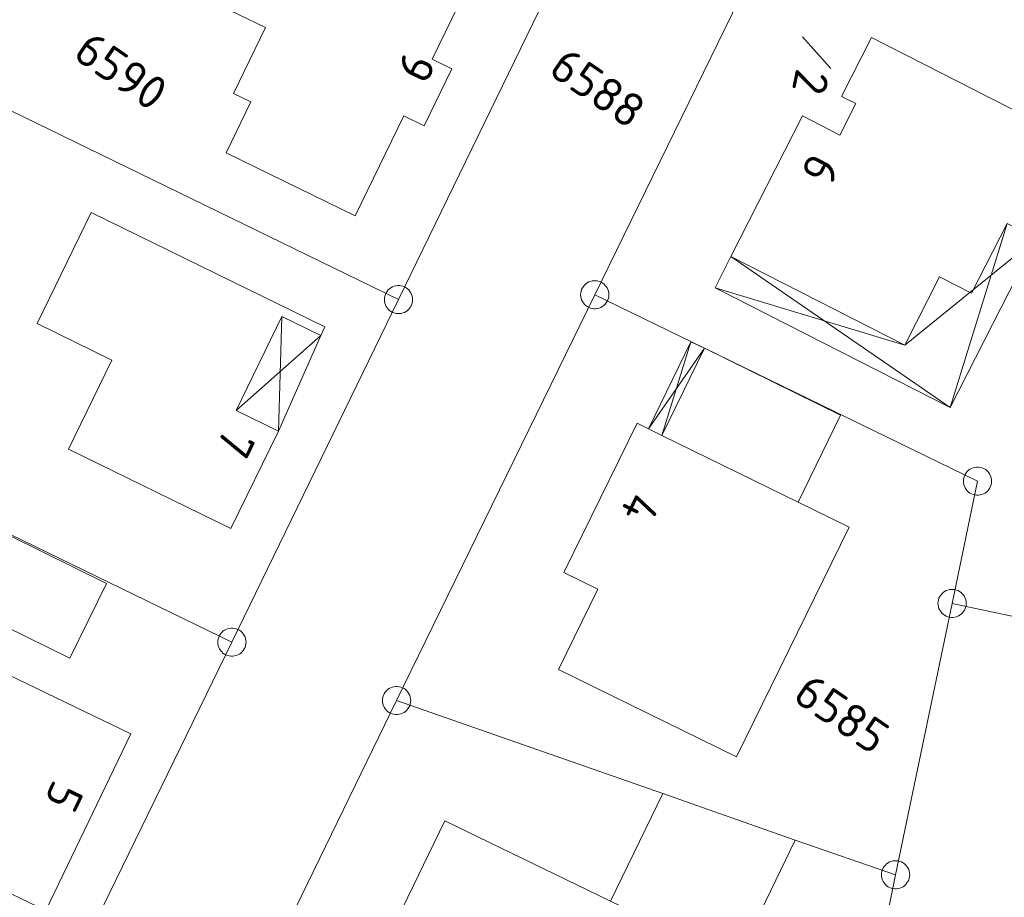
# Model space of a CAD drawing. Header units: metres. Extents: x 3425540 to 3446143, y 5432760 to 5444637.
# Tile 646 of 656: x 3444824 to 3444876, y 5435816 to 5435862. Entities that reach past the tile are written whole.
import ezdxf
from ezdxf.enums import TextEntityAlignment as Align

# ---------------------------------------------------------------- set-up
doc = ezdxf.new("R2010")
doc.units = ezdxf.units.M
doc.layers.add('B_Bestand', color=9, linetype='Continuous', lineweight=18)
doc.layers.add('B_Flurgrenzen', color=9, linetype='Continuous', lineweight=18)
doc.styles.get("Standard").update_dxf_attribs({"font": 'isocpeur.ttf'})

msp = doc.modelspace()

# ---------------------------------------------------------------- linework, layer by layer
at = {"layer": 'B_Bestand'}
for p, q in [((3444876.375, 5435851.516), (3444873.34, 5435841.737)), ((3444870.934, 5435845.054), (3444877.923, 5435850.727)), ((3444877.923, 5435850.727), (3444873.34, 5435841.737)), ((3444860.851, 5435848.105), (3444861.697, 5435849.764)), ((3444861.697, 5435849.764), (3444873.34, 5435841.737)), ((3444860.851, 5435848.105), (3444870.934, 5435845.054)), ((3444873.34, 5435841.737), (3444860.851, 5435848.105)), ((3444837.648, 5435840.489), (3444837.829, 5435846.573)), ((3444835.393, 5435841.592), (3444839.893, 5435845.564)), ((3444837.648, 5435840.489), (3444839.893, 5435845.564)), ((3444857.31, 5435840.61), (3444859.561, 5435845.228)), ((3444858.015, 5435840.264), (3444859.561, 5435845.228)), ((3444859.561, 5435845.228), (3444860.286, 5435844.897)), ((3444857.31, 5435840.61), (3444860.286, 5435844.897))]:
    msp.add_line(p, q, dxfattribs=at)
for points in [[(3444841.733, 5435851.934), (3444844.319, 5435857.24), (3444845.395, 5435856.716), (3444846.869, 5435859.741), (3444845.82, 5435860.252), (3444847.217, 5435863.121), (3444846.069, 5435863.681), (3444839.309, 5435866.975), (3444835.196, 5435868.978), (3444832.76, 5435863.976), (3444836.96, 5435861.93), (3444835.256, 5435858.433), (3444836.188, 5435857.978), (3444834.872, 5435855.277), (3444841.733, 5435851.934)], [(3444882.032, 5435854.85), (3444869.173, 5435861.406), (3444867.577, 5435858.276), (3444868.336, 5435857.889), (3444867.486, 5435856.221), (3444865.504, 5435857.232), (3444861.697, 5435849.764), (3444870.934, 5435845.054), (3444872.785, 5435848.685), (3444874.489, 5435847.817), (3444876.375, 5435851.516), (3444877.923, 5435850.727), (3444879.516, 5435849.915), (3444882.032, 5435854.85)], [(3444835.115, 5435835.31), (3444837.648, 5435840.489), (3444835.393, 5435841.592), (3444837.829, 5435846.573), (3444839.893, 5435845.564), (3444840.121, 5435846.03), (3444827.7, 5435852.104), (3444824.818, 5435846.21), (3444828.799, 5435844.263), (3444826.484, 5435839.53), (3444835.115, 5435835.31)], [(3444860.286, 5435844.897), (3444867.51, 5435841.333), (3444865.261, 5435836.716), (3444858.015, 5435840.264), (3444860.286, 5435844.897)], [(3444858.015, 5435840.264), (3444857.31, 5435840.61), (3444856.708, 5435840.905), (3444852.822, 5435832.97), (3444854.617, 5435832.091), (3444852.525, 5435827.82), (3444861.996, 5435823.181), (3444867.975, 5435835.387), (3444865.261, 5435836.716)], [(3444826.561, 5435828.424), (3444828.511, 5435832.4), (3444821.647, 5435835.767), (3444819.697, 5435831.791), (3444826.561, 5435828.424)], [(3444825.277, 5435815.01), (3444829.802, 5435824.409), (3444820.276, 5435828.996), (3444820.158, 5435828.751), (3444820.846, 5435828.42), (3444816.613, 5435819.629), (3444815.933, 5435819.956), (3444815.758, 5435819.593), (3444825.277, 5435815.01)], [(3444855.303, 5435815.517), (3444858.073, 5435821.238), (3444865.109, 5435818.749), (3444861.743, 5435811.798), (3444860.042, 5435812.622), (3444860.278, 5435813.109), (3444855.303, 5435815.517)], [(3444860.042, 5435812.622), (3444858.482, 5435809.398), (3444857.596, 5435809.827), (3444855.892, 5435806.306), (3444856.777, 5435805.878), (3444855.216, 5435802.653), (3444850.64, 5435804.868), (3444851.113, 5435805.846), (3444846.116, 5435808.265), (3444845.643, 5435807.287), (3444841.43, 5435809.327), (3444846.493, 5435819.783), (3444855.303, 5435815.517)]]:
    msp.add_lwpolyline(points, dxfattribs=at)
at = {"layer": 'B_Flurgrenzen'}
for p, q in [((3444854.458, 5435847.737), (3444865.318, 5435869.947)), ((3444844.028, 5435847.477), (3444853.098, 5435866.117)), ((3444865.503, 5435861.43), (3444866.998, 5435859.749)), ((3444821.578, 5435858.406), (3444844.028, 5435847.477)), ((3444843.928, 5435826.177), (3444854.458, 5435847.737)), ((3444854.458, 5435847.737), (3444860.286, 5435844.897)), ((3444835.178, 5435829.277), (3444844.028, 5435847.477)), ((3444860.286, 5435844.897), (3444874.798, 5435837.827)), ((3444812.728, 5435840.176), (3444835.178, 5435829.277)), ((3444873.448, 5435831.337), (3444874.798, 5435837.827)), ((3444870.448, 5435816.917), (3444873.448, 5435831.337)), ((3444873.448, 5435831.337), (3444884.678, 5435828.937)), ((3444826.188, 5435810.856), (3444835.178, 5435829.277)), ((3444835.218, 5435808.306), (3444843.928, 5435826.177)), ((3444843.928, 5435826.177), (3444858.073, 5435821.238)), ((3444858.073, 5435821.238), (3444865.109, 5435818.749)), ((3444865.109, 5435818.749), (3444870.448, 5435816.917)), ((3444866.348, 5435797.407), (3444870.448, 5435816.917))]:
    msp.add_line(p, q, dxfattribs=at)
for points in [[(3444844.778, 5435847.477), (3444844.772, 5435847.571), (3444844.754, 5435847.66), (3444844.725, 5435847.755), (3444844.684, 5435847.837), (3444844.63, 5435847.914), (3444844.571, 5435847.991), (3444844.506, 5435848.056), (3444844.43, 5435848.109), (3444844.347, 5435848.156), (3444844.258, 5435848.186), (3444844.17, 5435848.209), (3444844.075, 5435848.221), (3444843.981, 5435848.221), (3444843.886, 5435848.209), (3444843.798, 5435848.186), (3444843.709, 5435848.156), (3444843.626, 5435848.109), (3444843.55, 5435848.056), (3444843.485, 5435847.991), (3444843.426, 5435847.914), (3444843.372, 5435847.837), (3444843.331, 5435847.755), (3444843.302, 5435847.66), (3444843.284, 5435847.571), (3444843.278, 5435847.477), (3444843.284, 5435847.383), (3444843.302, 5435847.294), (3444843.331, 5435847.199), (3444843.372, 5435847.117), (3444843.426, 5435847.04), (3444843.485, 5435846.963), (3444843.55, 5435846.898), (3444843.626, 5435846.845), (3444843.709, 5435846.798), (3444843.798, 5435846.768), (3444843.886, 5435846.745), (3444843.981, 5435846.733), (3444844.075, 5435846.733), (3444844.17, 5435846.745), (3444844.258, 5435846.768), (3444844.347, 5435846.798), (3444844.43, 5435846.845), (3444844.506, 5435846.898), (3444844.571, 5435846.963), (3444844.63, 5435847.04), (3444844.684, 5435847.117), (3444844.725, 5435847.199), (3444844.754, 5435847.294), (3444844.772, 5435847.383), (3444844.778, 5435847.477)], [(3444855.208, 5435847.737), (3444855.202, 5435847.831), (3444855.184, 5435847.92), (3444855.155, 5435848.015), (3444855.114, 5435848.097), (3444855.06, 5435848.174), (3444855.001, 5435848.251), (3444854.936, 5435848.316), (3444854.86, 5435848.369), (3444854.777, 5435848.416), (3444854.688, 5435848.446), (3444854.6, 5435848.469), (3444854.505, 5435848.481), (3444854.411, 5435848.481), (3444854.316, 5435848.469), (3444854.228, 5435848.446), (3444854.139, 5435848.416), (3444854.056, 5435848.369), (3444853.98, 5435848.316), (3444853.915, 5435848.251), (3444853.856, 5435848.174), (3444853.802, 5435848.097), (3444853.761, 5435848.015), (3444853.732, 5435847.92), (3444853.714, 5435847.831), (3444853.708, 5435847.737), (3444853.714, 5435847.643), (3444853.732, 5435847.554), (3444853.761, 5435847.459), (3444853.802, 5435847.377), (3444853.856, 5435847.3), (3444853.915, 5435847.223), (3444853.98, 5435847.158), (3444854.056, 5435847.105), (3444854.139, 5435847.058), (3444854.228, 5435847.028), (3444854.316, 5435847.005), (3444854.411, 5435846.993), (3444854.505, 5435846.993), (3444854.6, 5435847.005), (3444854.688, 5435847.028), (3444854.777, 5435847.058), (3444854.86, 5435847.105), (3444854.936, 5435847.158), (3444855.001, 5435847.223), (3444855.06, 5435847.3), (3444855.114, 5435847.377), (3444855.155, 5435847.459), (3444855.184, 5435847.554), (3444855.202, 5435847.643), (3444855.208, 5435847.737)], [(3444875.548, 5435837.827), (3444875.542, 5435837.921), (3444875.524, 5435838.01), (3444875.495, 5435838.105), (3444875.454, 5435838.187), (3444875.4, 5435838.264), (3444875.341, 5435838.341), (3444875.276, 5435838.406), (3444875.2, 5435838.459), (3444875.117, 5435838.506), (3444875.028, 5435838.536), (3444874.94, 5435838.559), (3444874.845, 5435838.571), (3444874.751, 5435838.571), (3444874.656, 5435838.559), (3444874.568, 5435838.536), (3444874.479, 5435838.506), (3444874.396, 5435838.459), (3444874.32, 5435838.406), (3444874.255, 5435838.341), (3444874.196, 5435838.264), (3444874.142, 5435838.187), (3444874.101, 5435838.105), (3444874.072, 5435838.01), (3444874.054, 5435837.921), (3444874.048, 5435837.827), (3444874.054, 5435837.733), (3444874.072, 5435837.644), (3444874.101, 5435837.549), (3444874.142, 5435837.467), (3444874.196, 5435837.39), (3444874.255, 5435837.313), (3444874.32, 5435837.248), (3444874.396, 5435837.195), (3444874.479, 5435837.148), (3444874.568, 5435837.118), (3444874.656, 5435837.095), (3444874.751, 5435837.083), (3444874.845, 5435837.083), (3444874.94, 5435837.095), (3444875.028, 5435837.118), (3444875.117, 5435837.148), (3444875.2, 5435837.195), (3444875.276, 5435837.248), (3444875.341, 5435837.313), (3444875.4, 5435837.39), (3444875.454, 5435837.467), (3444875.495, 5435837.549), (3444875.524, 5435837.644), (3444875.542, 5435837.733), (3444875.548, 5435837.827)], [(3444874.198, 5435831.337), (3444874.192, 5435831.431), (3444874.174, 5435831.52), (3444874.145, 5435831.615), (3444874.104, 5435831.697), (3444874.05, 5435831.774), (3444873.991, 5435831.851), (3444873.926, 5435831.916), (3444873.85, 5435831.969), (3444873.767, 5435832.016), (3444873.678, 5435832.046), (3444873.59, 5435832.069), (3444873.495, 5435832.081), (3444873.401, 5435832.081), (3444873.306, 5435832.069), (3444873.218, 5435832.046), (3444873.129, 5435832.016), (3444873.046, 5435831.969), (3444872.97, 5435831.916), (3444872.905, 5435831.851), (3444872.846, 5435831.774), (3444872.792, 5435831.697), (3444872.751, 5435831.615), (3444872.722, 5435831.52), (3444872.704, 5435831.431), (3444872.698, 5435831.337), (3444872.704, 5435831.243), (3444872.722, 5435831.154), (3444872.751, 5435831.059), (3444872.792, 5435830.977), (3444872.846, 5435830.9), (3444872.905, 5435830.823), (3444872.97, 5435830.758), (3444873.046, 5435830.705), (3444873.129, 5435830.658), (3444873.218, 5435830.628), (3444873.306, 5435830.605), (3444873.401, 5435830.593), (3444873.495, 5435830.593), (3444873.59, 5435830.605), (3444873.678, 5435830.628), (3444873.767, 5435830.658), (3444873.85, 5435830.705), (3444873.926, 5435830.758), (3444873.991, 5435830.823), (3444874.05, 5435830.9), (3444874.104, 5435830.977), (3444874.145, 5435831.059), (3444874.174, 5435831.154), (3444874.192, 5435831.243), (3444874.198, 5435831.337)], [(3444835.928, 5435829.277), (3444835.922, 5435829.371), (3444835.904, 5435829.46), (3444835.875, 5435829.555), (3444835.834, 5435829.637), (3444835.78, 5435829.714), (3444835.721, 5435829.791), (3444835.656, 5435829.856), (3444835.58, 5435829.909), (3444835.497, 5435829.956), (3444835.408, 5435829.986), (3444835.32, 5435830.009), (3444835.225, 5435830.021), (3444835.131, 5435830.021), (3444835.036, 5435830.009), (3444834.948, 5435829.986), (3444834.859, 5435829.956), (3444834.776, 5435829.909), (3444834.7, 5435829.856), (3444834.635, 5435829.791), (3444834.576, 5435829.714), (3444834.522, 5435829.637), (3444834.481, 5435829.555), (3444834.452, 5435829.46), (3444834.434, 5435829.371), (3444834.428, 5435829.277), (3444834.434, 5435829.183), (3444834.452, 5435829.094), (3444834.481, 5435828.999), (3444834.522, 5435828.917), (3444834.576, 5435828.84), (3444834.635, 5435828.763), (3444834.7, 5435828.698), (3444834.776, 5435828.645), (3444834.859, 5435828.598), (3444834.948, 5435828.568), (3444835.036, 5435828.545), (3444835.131, 5435828.533), (3444835.225, 5435828.533), (3444835.32, 5435828.545), (3444835.408, 5435828.568), (3444835.497, 5435828.598), (3444835.58, 5435828.645), (3444835.656, 5435828.698), (3444835.721, 5435828.763), (3444835.78, 5435828.84), (3444835.834, 5435828.917), (3444835.875, 5435828.999), (3444835.904, 5435829.094), (3444835.922, 5435829.183), (3444835.928, 5435829.277)], [(3444844.678, 5435826.177), (3444844.672, 5435826.271), (3444844.654, 5435826.36), (3444844.625, 5435826.455), (3444844.584, 5435826.537), (3444844.53, 5435826.614), (3444844.471, 5435826.691), (3444844.406, 5435826.756), (3444844.33, 5435826.809), (3444844.247, 5435826.856), (3444844.158, 5435826.886), (3444844.07, 5435826.909), (3444843.975, 5435826.921), (3444843.881, 5435826.921), (3444843.786, 5435826.909), (3444843.698, 5435826.886), (3444843.609, 5435826.856), (3444843.526, 5435826.809), (3444843.45, 5435826.756), (3444843.385, 5435826.691), (3444843.326, 5435826.614), (3444843.272, 5435826.537), (3444843.231, 5435826.455), (3444843.202, 5435826.36), (3444843.184, 5435826.271), (3444843.178, 5435826.177), (3444843.184, 5435826.083), (3444843.202, 5435825.994), (3444843.231, 5435825.899), (3444843.272, 5435825.817), (3444843.326, 5435825.74), (3444843.385, 5435825.663), (3444843.45, 5435825.598), (3444843.526, 5435825.545), (3444843.609, 5435825.498), (3444843.698, 5435825.468), (3444843.786, 5435825.445), (3444843.881, 5435825.433), (3444843.975, 5435825.433), (3444844.07, 5435825.445), (3444844.158, 5435825.468), (3444844.247, 5435825.498), (3444844.33, 5435825.545), (3444844.406, 5435825.598), (3444844.471, 5435825.663), (3444844.53, 5435825.74), (3444844.584, 5435825.817), (3444844.625, 5435825.899), (3444844.654, 5435825.994), (3444844.672, 5435826.083), (3444844.678, 5435826.177)], [(3444871.198, 5435816.917), (3444871.192, 5435817.011), (3444871.174, 5435817.1), (3444871.145, 5435817.195), (3444871.104, 5435817.277), (3444871.05, 5435817.354), (3444870.991, 5435817.431), (3444870.926, 5435817.496), (3444870.85, 5435817.549), (3444870.767, 5435817.596), (3444870.678, 5435817.626), (3444870.59, 5435817.649), (3444870.495, 5435817.661), (3444870.401, 5435817.661), (3444870.306, 5435817.649), (3444870.218, 5435817.626), (3444870.129, 5435817.596), (3444870.046, 5435817.549), (3444869.97, 5435817.496), (3444869.905, 5435817.431), (3444869.846, 5435817.354), (3444869.792, 5435817.277), (3444869.751, 5435817.195), (3444869.722, 5435817.1), (3444869.704, 5435817.011), (3444869.698, 5435816.917), (3444869.704, 5435816.823), (3444869.722, 5435816.734), (3444869.751, 5435816.639), (3444869.792, 5435816.557), (3444869.846, 5435816.48), (3444869.905, 5435816.403), (3444869.97, 5435816.338), (3444870.046, 5435816.285), (3444870.129, 5435816.238), (3444870.218, 5435816.208), (3444870.306, 5435816.185), (3444870.401, 5435816.173), (3444870.495, 5435816.173), (3444870.59, 5435816.185), (3444870.678, 5435816.208), (3444870.767, 5435816.238), (3444870.85, 5435816.285), (3444870.926, 5435816.338), (3444870.991, 5435816.403), (3444871.05, 5435816.48), (3444871.104, 5435816.557), (3444871.145, 5435816.639), (3444871.174, 5435816.734), (3444871.192, 5435816.823), (3444871.198, 5435816.917)]]:
    msp.add_lwpolyline(points, dxfattribs=at)

# ---------------------------------------------------------------- texts
at = {"layer": 'B_Bestand'}
for s, rotation, p in [('9', 244.0422, (3444844.962, 5435859.811)), ('6', 242.9985, (3444866.452, 5435854.371)), ('7', 243.9474, (3444835.377, 5435839.827)), ('4', 243.8906, (3444856.875, 5435836.372)), ('5', 244.2702, (3444826.251, 5435821.064))]:
    msp.add_text(s, height=1.8, rotation=rotation, dxfattribs=at).set_placement(p, align=Align.MIDDLE)
at = {"layer": 'B_Flurgrenzen'}
for s, p in [('6590', (3444829.285, 5435859.626)), ('6588', (3444854.622, 5435858.726)), ('6585', (3444867.582, 5435825.471))]:
    msp.add_text(s, height=1.8, rotation=325.4543, dxfattribs=at).set_placement(p, align=Align.MIDDLE)
msp.add_text('2', height=1.8, rotation=258.5303, dxfattribs=at).set_placement((3444865.176, 5435859.814))

doc.saveas('drawing.dxf')
